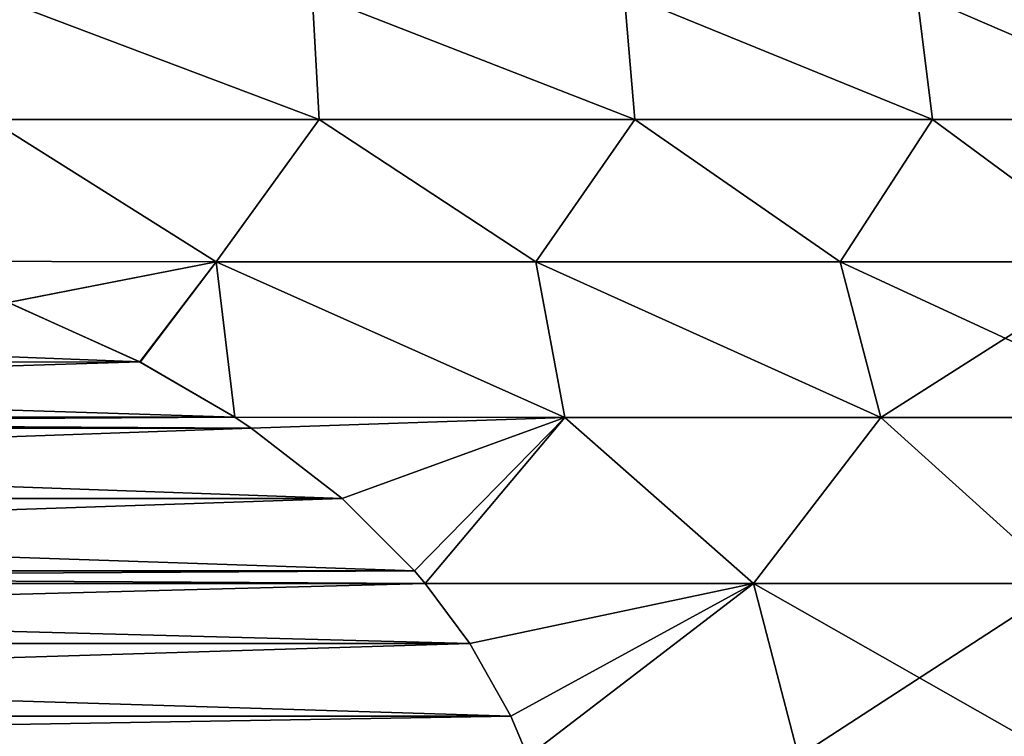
# Model space of a CAD drawing. Header units: millimetres. Extents: x -139 to 106, y -8 to 139.
# Tile 420 of 459: x 79.34 to 83.27, y 41.32 to 44.18. Entities that reach past the tile are written whole.
import ezdxf

# ---------------------------------------------------------------- set-up
doc = ezdxf.new("R2010")
doc.units = ezdxf.units.MM
doc.header["$LTSCALE"] = 53.842063
for name, color, linetype in [('411', 7, 'CONTINUOUS'), ('420', 7, 'CONTINUOUS'), ('423', 7, 'CONTINUOUS')]:
    doc.layers.add(name, color=color, linetype=linetype)

msp = doc.modelspace()

# ---------------------------------------------------------------- linework, layer by layer
at = {"layer": '411', "linetype": 'CONTINUOUS'}
for points in [[(79.2218, 43.7847, 11.4843), (80.5367, 43.7847, 11.0907), (79.206, 44.2879, 10.9786), (79.2218, 43.7847, 11.4843)], [(79.206, 44.2879, 10.9786), (80.5367, 43.7847, 11.0907), (80.5096, 44.2879, 10.5724), (79.206, 44.2879, 10.9786)], [(80.5367, 43.7847, -11.0907), (79.2218, 43.7847, -11.4843), (79.206, 44.2879, -10.9786), (80.5367, 43.7847, -11.0907)], [(80.5096, 44.2879, -10.5724), (80.5367, 43.7847, -11.0907), (79.206, 44.2879, -10.9786), (80.5096, 44.2879, -10.5724)], [(80.5367, 43.7847, 11.0907), (81.7969, 43.7847, 10.5471), (80.5096, 44.2879, 10.5724), (80.5367, 43.7847, 11.0907)], [(80.5096, 44.2879, 10.5724), (81.7969, 43.7847, 10.5471), (81.7547, 44.2879, 10.012), (80.5096, 44.2879, 10.5724)], [(81.7969, 43.7847, -10.5471), (80.5367, 43.7847, -11.0907), (80.5096, 44.2879, -10.5724), (81.7969, 43.7847, -10.5471)], [(81.7547, 44.2879, -10.012), (81.7969, 43.7847, -10.5471), (80.5096, 44.2879, -10.5724), (81.7547, 44.2879, -10.012)], [(81.7969, 43.7847, 10.5471), (82.9856, 43.7847, 9.8608), (81.7547, 44.2879, 10.012), (81.7969, 43.7847, 10.5471)], [(81.7547, 44.2879, 10.012), (82.9856, 43.7847, 9.8608), (82.9232, 44.2879, 9.3056), (81.7547, 44.2879, 10.012)], [(82.9856, 43.7847, -9.8608), (81.7969, 43.7847, -10.5471), (81.7547, 44.2879, -10.012), (82.9856, 43.7847, -9.8608)], [(82.9232, 44.2879, -9.3056), (82.9856, 43.7847, -9.8608), (81.7547, 44.2879, -10.012), (82.9232, 44.2879, -9.3056)], [(82.9856, 43.7847, 9.8608), (84.0865, 43.7847, 9.0412), (82.9232, 44.2879, 9.3056), (82.9856, 43.7847, 9.8608)], [(82.9232, 44.2879, 9.3056), (84.0865, 43.7847, 9.0412), (83.9981, 44.2879, 8.4635), (82.9232, 44.2879, 9.3056)], [(84.0865, 43.7847, -9.0412), (82.9856, 43.7847, -9.8608), (82.9232, 44.2879, -9.3056), (84.0865, 43.7847, -9.0412)], [(83.9981, 44.2879, -8.4635), (84.0865, 43.7847, -9.0412), (82.9232, 44.2879, -9.3056), (83.9981, 44.2879, -8.4635)], [(80.1256, 43.216, 11.6722), (79.2218, 43.7847, 11.4843), (78.8111, 43.2188, 12), (80.1256, 43.216, 11.6722)], [(78.8112, 43.2188, -12), (79.2218, 43.7847, -11.4843), (80.1256, 43.216, -11.6722), (78.8112, 43.2188, -12)], [(80.5367, 43.7847, 11.0907), (79.2218, 43.7847, 11.4843), (80.1256, 43.216, 11.6722), (80.5367, 43.7847, 11.0907)], [(79.2218, 43.7847, -11.4843), (80.5367, 43.7847, -11.0907), (80.1256, 43.216, -11.6722), (79.2218, 43.7847, -11.4843)], [(81.4015, 43.216, 11.1965), (80.5367, 43.7847, 11.0907), (80.1256, 43.216, 11.6722), (81.4015, 43.216, 11.1965)], [(80.1256, 43.216, -11.6722), (80.5367, 43.7847, -11.0907), (81.4015, 43.216, -11.1964), (80.1256, 43.216, -11.6722)], [(81.7969, 43.7847, 10.5471), (80.5367, 43.7847, 11.0907), (81.4015, 43.216, 11.1965), (81.7969, 43.7847, 10.5471)], [(80.5367, 43.7847, -11.0907), (81.7969, 43.7847, -10.5471), (81.4015, 43.216, -11.1964), (80.5367, 43.7847, -11.0907)], [(82.6165, 43.216, 10.5818), (81.7969, 43.7847, 10.5471), (81.4015, 43.216, 11.1965), (82.6165, 43.216, 10.5818)], [(81.4015, 43.216, -11.1964), (81.7969, 43.7847, -10.5471), (82.6165, 43.216, -10.5817), (81.4015, 43.216, -11.1964)], [(82.9856, 43.7847, 9.8608), (81.7969, 43.7847, 10.5471), (82.6165, 43.216, 10.5818), (82.9856, 43.7847, 9.8608)], [(81.7969, 43.7847, -10.5471), (82.9856, 43.7847, -9.8608), (82.6165, 43.216, -10.5817), (81.7969, 43.7847, -10.5471)], [(83.7556, 43.216, 9.8357), (82.9856, 43.7847, 9.8608), (82.6165, 43.216, 10.5818), (83.7556, 43.216, 9.8357)], [(82.6165, 43.216, -10.5817), (82.9856, 43.7847, -9.8608), (83.7556, 43.216, -9.8357), (82.6165, 43.216, -10.5817)], [(84.0865, 43.7847, 9.0412), (82.9856, 43.7847, 9.8608), (83.7556, 43.216, 9.8357), (84.0865, 43.7847, 9.0412)], [(82.9856, 43.7847, -9.8608), (84.0865, 43.7847, -9.0412), (83.7556, 43.216, -9.8357), (82.9856, 43.7847, -9.8608)], [(80.1256, 43.216, 11.6722), (78.8111, 43.2188, 12), (79.2959, 43.053, 12), (80.1256, 43.216, 11.6722)], [(78.8112, 43.2188, -12), (80.1256, 43.216, -11.6722), (79.2966, 43.0527, -12), (78.8112, 43.2188, -12)], [(80.1256, 43.216, 11.6722), (79.2959, 43.053, 12), (79.8212, 42.8156, 12), (80.1256, 43.216, 11.6722)], [(80.1256, 43.216, -11.6722), (79.8219, 42.8152, -12), (79.2966, 43.0527, -12), (80.1256, 43.216, -11.6722)], [(80.1996, 42.5948, 12), (80.1256, 43.216, 11.6722), (79.8212, 42.8156, 12), (80.1996, 42.5948, 12)], [(80.1256, 43.216, -11.6722), (80.1996, 42.5948, -12), (79.8219, 42.8152, -12), (80.1256, 43.216, -11.6722)], [(80.1256, 43.216, -11.6722), (81.4015, 43.216, -11.1964), (81.5183, 42.5939, -11.5115), (80.1256, 43.216, -11.6722)], [(80.1256, 43.216, -11.6722), (81.5183, 42.5939, -11.5115), (80.1996, 42.5948, -12), (80.1256, 43.216, -11.6722)], [(81.4015, 43.216, 11.1965), (80.1256, 43.216, 11.6722), (81.5183, 42.5939, 11.5115), (81.4015, 43.216, 11.1965)], [(81.5183, 42.5939, 11.5115), (80.1256, 43.216, 11.6722), (80.1996, 42.5948, 12), (81.5183, 42.5939, 11.5115)], [(81.4015, 43.216, -11.1964), (82.6165, 43.216, -10.5817), (82.7788, 42.5939, -10.8754), (81.4015, 43.216, -11.1964)], [(81.4015, 43.216, -11.1964), (82.7788, 42.5939, -10.8754), (81.5183, 42.5939, -11.5115), (81.4015, 43.216, -11.1964)], [(82.6165, 43.216, 10.5818), (81.4015, 43.216, 11.1965), (82.7788, 42.5939, 10.8754), (82.6165, 43.216, 10.5818)], [(82.7788, 42.5939, 10.8754), (81.4015, 43.216, 11.1965), (81.5183, 42.5939, 11.5115), (82.7788, 42.5939, 10.8754)], [(82.6165, 43.216, -10.5817), (83.7556, 43.216, -9.8357), (82.7788, 42.5939, -10.8754), (82.6165, 43.216, -10.5817)], [(83.7556, 43.216, 9.8357), (82.6165, 43.216, 10.5818), (83.96, 42.5939, 10.1018), (83.7556, 43.216, 9.8357)], [(83.96, 42.5939, 10.1018), (82.6165, 43.216, 10.5818), (82.7788, 42.5939, 10.8754), (83.96, 42.5939, 10.1018)], [(83.7556, 43.216, -9.8357), (83.96, 42.5939, -10.1017), (82.7788, 42.5939, -10.8754), (83.7556, 43.216, -9.8357)], [(81.5183, 42.5939, 11.5115), (80.1996, 42.5948, 12), (80.2648, 42.5513, 12), (81.5183, 42.5939, 11.5115)], [(80.1996, 42.5948, -12), (81.5183, 42.5939, -11.5115), (80.2654, 42.5509, -12), (80.1996, 42.5948, -12)], [(81.5183, 42.5939, 11.5115), (80.2648, 42.5513, 12), (80.6285, 42.2703, 12), (81.5183, 42.5939, 11.5115)], [(80.2654, 42.5509, -12), (81.5183, 42.5939, -11.5115), (80.6289, 42.2699, -12), (80.2654, 42.5509, -12)], [(80.9169, 41.9816, 12), (81.5183, 42.5939, 11.5115), (80.6285, 42.2703, 12), (80.9169, 41.9816, 12)], [(81.5183, 42.5939, -11.5115), (80.9172, 41.9813, -12), (80.6289, 42.2699, -12), (81.5183, 42.5939, -11.5115)], [(80.9606, 41.9303, 12), (81.5183, 42.5939, 11.5115), (80.9169, 41.9816, 12), (80.9606, 41.9303, 12)], [(80.9606, 41.9303, -12), (80.9172, 41.9813, -12), (81.5183, 42.5939, -11.5115), (80.9606, 41.9303, -12)], [(82.2713, 41.9306, 11.4275), (81.5183, 42.5939, 11.5115), (80.9606, 41.9303, 12), (82.2713, 41.9306, 11.4275)], [(82.2713, 41.9306, -11.4274), (80.9606, 41.9303, -12), (81.5183, 42.5939, -11.5115), (82.2713, 41.9306, -11.4274)], [(82.7788, 42.5939, 10.8754), (81.5183, 42.5939, 11.5115), (82.2713, 41.9306, 11.4275), (82.7788, 42.5939, 10.8754)], [(82.7788, 42.5939, -10.8754), (82.2713, 41.9306, -11.4274), (81.5183, 42.5939, -11.5115), (82.7788, 42.5939, -10.8754)], [(83.5138, 41.9306, 10.7099), (82.7788, 42.5939, 10.8754), (82.2713, 41.9306, 11.4275), (83.5138, 41.9306, 10.7099)], [(83.5138, 41.9306, -10.7099), (82.2713, 41.9306, -11.4274), (82.7788, 42.5939, -10.8754), (83.5138, 41.9306, -10.7099)], [(83.96, 42.5939, 10.1018), (82.7788, 42.5939, 10.8754), (83.5138, 41.9306, 10.7099), (83.96, 42.5939, 10.1018)], [(83.96, 42.5939, -10.1017), (83.5138, 41.9306, -10.7099), (82.7788, 42.5939, -10.8754), (83.96, 42.5939, -10.1017)], [(82.2713, 41.9306, 11.4275), (80.9606, 41.9303, 12), (81.1384, 41.6908, 12), (82.2713, 41.9306, 11.4275)], [(80.9606, 41.9303, -12), (82.2713, 41.9306, -11.4274), (81.1385, 41.6907, -12), (80.9606, 41.9303, -12)], [(82.2713, 41.9306, 11.4275), (81.1384, 41.6908, 12), (81.3017, 41.4006, 12), (82.2713, 41.9306, 11.4275)], [(82.2713, 41.9306, -11.4274), (81.3017, 41.4006, -12), (81.1385, 41.6907, -12), (82.2713, 41.9306, -11.4274)], [(81.3701, 41.2391, 12), (82.2713, 41.9306, 11.4275), (81.3017, 41.4006, 12), (81.3701, 41.2391, 12)], [(81.3701, 41.2391, -12), (81.3017, 41.4006, -12), (82.2713, 41.9306, -11.4274), (81.3701, 41.2391, -12)], [(82.4507, 41.2395, 11.5024), (82.2713, 41.9306, 11.4275), (81.3701, 41.2391, 12), (82.4507, 41.2395, 11.5024)], [(82.4508, 41.2395, -11.5024), (81.3701, 41.2391, -12), (82.2713, 41.9306, -11.4274), (82.4508, 41.2395, -11.5024)], [(83.5138, 41.9306, 10.7099), (82.2713, 41.9306, 11.4275), (83.4859, 41.2395, 10.9047), (83.5138, 41.9306, 10.7099)], [(83.4859, 41.2395, 10.9047), (82.2713, 41.9306, 11.4275), (82.4507, 41.2395, 11.5024), (83.4859, 41.2395, 10.9047)], [(83.5138, 41.9306, -10.7099), (82.4508, 41.2395, -11.5024), (82.2713, 41.9306, -11.4274), (83.5138, 41.9306, -10.7099)], [(83.4859, 41.2395, -10.9047), (82.4508, 41.2395, -11.5024), (83.5138, 41.9306, -10.7099), (83.4859, 41.2395, -10.9047)]]:
    msp.add_3dface(points, dxfattribs=at)
at = {"layer": '420', "linetype": 'CONTINUOUS'}
for points in [[(73.1781, 42.8152, 12), (79.8212, 42.8156, 12), (73.7034, 43.0527, 12), (73.1781, 42.8152, 12)], [(79.8212, 42.8156, 12), (79.2959, 43.053, 12), (73.7034, 43.0527, 12), (79.8212, 42.8156, 12)], [(80.1996, 42.5948, 12), (79.8212, 42.8156, 12), (72.8004, 42.5948, 12), (80.1996, 42.5948, 12)], [(72.8004, 42.5948, 12), (79.8212, 42.8156, 12), (73.1781, 42.8152, 12), (72.8004, 42.5948, 12)], [(80.2648, 42.5513, 12), (80.1996, 42.5948, 12), (72.7346, 42.5509, 12), (80.2648, 42.5513, 12)], [(80.1996, 42.5948, 12), (72.8004, 42.5948, 12), (72.7346, 42.5509, 12), (80.1996, 42.5948, 12)], [(80.6285, 42.2703, 12), (72.7346, 42.5509, 12), (72.3711, 42.2699, 12), (80.6285, 42.2703, 12)], [(80.6285, 42.2703, 12), (80.2648, 42.5513, 12), (72.7346, 42.5509, 12), (80.6285, 42.2703, 12)], [(72.0828, 41.9813, 12), (80.9169, 41.9816, 12), (72.3711, 42.2699, 12), (72.0828, 41.9813, 12)], [(80.9169, 41.9816, 12), (80.6285, 42.2703, 12), (72.3711, 42.2699, 12), (80.9169, 41.9816, 12)], [(80.9606, 41.9303, 12), (80.9169, 41.9816, 12), (72.0394, 41.9303, 12), (80.9606, 41.9303, 12)], [(72.0394, 41.9303, 12), (80.9169, 41.9816, 12), (72.0828, 41.9813, 12), (72.0394, 41.9303, 12)], [(81.1384, 41.6908, 12), (80.9606, 41.9303, 12), (71.8615, 41.6907, 12), (81.1384, 41.6908, 12)], [(80.9606, 41.9303, 12), (72.0394, 41.9303, 12), (71.8615, 41.6907, 12), (80.9606, 41.9303, 12)], [(81.3017, 41.4006, 12), (81.1384, 41.6908, 12), (71.6983, 41.4006, 12), (81.3017, 41.4006, 12)], [(71.6983, 41.4006, 12), (81.1384, 41.6908, 12), (71.8615, 41.6907, 12), (71.6983, 41.4006, 12)], [(81.3701, 41.2391, 12), (81.3017, 41.4006, 12), (71.6299, 41.2391, 12), (81.3701, 41.2391, 12)], [(71.6299, 41.2391, 12), (81.3017, 41.4006, 12), (71.6983, 41.4006, 12), (71.6299, 41.2391, 12)]]:
    msp.add_3dface(points, dxfattribs=at)
at = {"layer": '423', "linetype": 'CONTINUOUS'}
for points in [[(79.2966, 43.0527, -12), (79.8219, 42.8152, -12), (73.1788, 42.8156, -12), (79.2966, 43.0527, -12)], [(80.1996, 42.5948, -12), (72.8004, 42.5948, -12), (73.1788, 42.8156, -12), (80.1996, 42.5948, -12)], [(79.8219, 42.8152, -12), (80.1996, 42.5948, -12), (73.1788, 42.8156, -12), (79.8219, 42.8152, -12)], [(80.2654, 42.5509, -12), (72.7352, 42.5513, -12), (72.8004, 42.5948, -12), (80.2654, 42.5509, -12)], [(80.1996, 42.5948, -12), (80.2654, 42.5509, -12), (72.8004, 42.5948, -12), (80.1996, 42.5948, -12)], [(80.2654, 42.5509, -12), (72.3715, 42.2703, -12), (72.7352, 42.5513, -12), (80.2654, 42.5509, -12)], [(80.2654, 42.5509, -12), (80.6289, 42.2699, -12), (72.3715, 42.2703, -12), (80.2654, 42.5509, -12)], [(80.6289, 42.2699, -12), (72.0831, 41.9816, -12), (72.3715, 42.2703, -12), (80.6289, 42.2699, -12)], [(80.6289, 42.2699, -12), (80.9172, 41.9813, -12), (72.0831, 41.9816, -12), (80.6289, 42.2699, -12)], [(80.9606, 41.9303, -12), (72.0394, 41.9303, -12), (72.0831, 41.9816, -12), (80.9606, 41.9303, -12)], [(80.9172, 41.9813, -12), (80.9606, 41.9303, -12), (72.0831, 41.9816, -12), (80.9172, 41.9813, -12)], [(81.1385, 41.6907, -12), (71.8616, 41.6908, -12), (72.0394, 41.9303, -12), (81.1385, 41.6907, -12)], [(80.9606, 41.9303, -12), (81.1385, 41.6907, -12), (72.0394, 41.9303, -12), (80.9606, 41.9303, -12)], [(81.3017, 41.4006, -12), (71.6983, 41.4006, -12), (71.8616, 41.6908, -12), (81.3017, 41.4006, -12)], [(81.1385, 41.6907, -12), (81.3017, 41.4006, -12), (71.8616, 41.6908, -12), (81.1385, 41.6907, -12)], [(81.3701, 41.2391, -12), (71.6299, 41.2391, -12), (71.6983, 41.4006, -12), (81.3701, 41.2391, -12)], [(81.3017, 41.4006, -12), (81.3701, 41.2391, -12), (71.6983, 41.4006, -12), (81.3017, 41.4006, -12)]]:
    msp.add_3dface(points, dxfattribs=at)

doc.saveas('drawing.dxf')
